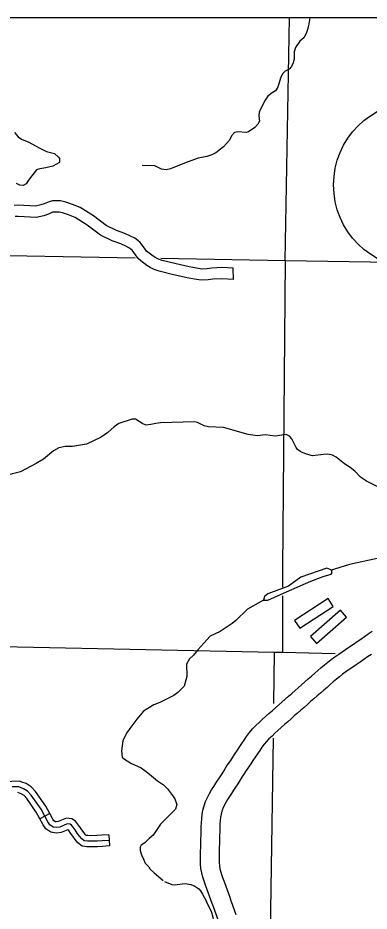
# Model space of a CAD drawing. Extents: x 0 to 3171, y 0 to 2059.
# Drawn here: x 1793.5 to 1872.3, y 1054.2 to 1254.6 of the extents above; entities that cross this region are included whole.
import ezdxf

# ---------------------------------------------------------------- set-up
doc = ezdxf.new("R2010")
doc.units = 0
for name, color, linetype in [('Default', 7, 'Continuous'), ('Level 10', 7, 'Continuous'), ('Level 35', 7, 'Continuous'), ('Level 4', 7, 'Continuous'), ('Level 45', 7, 'Continuous'), ('Level 46', 7, 'Continuous'), ('Level 5', 7, 'Continuous'), ('Level 57', 7, 'Continuous')]:
    doc.layers.add(name, color=color, linetype=linetype)

msp = doc.modelspace()

# ---------------------------------------------------------------- linework, layer by layer
at = {"layer": 'Default'}
msp.add_line((2119.81, 1254.61), (1029.42, 1254.61), dxfattribs=at)
msp.add_lwpolyline([(2119.81, 1254.61), (1029.42, 1254.61), (1029.42, 254.41), (2119.81, 254.41)], close=True, dxfattribs=at)
msp.add_lwpolyline([(2119.81, 1254.61), (1029.42, 1254.61), (1029.42, 254.41), (2119.81, 254.41)], close=True, dxfattribs=at)
msp.add_lwpolyline([(2119.81, 1254.61), (1029.42, 1254.61), (1029.42, 254.41), (2119.81, 254.41)], close=True, dxfattribs=at)
msp.add_circle((1883.03, 1217.12), 18.73, dxfattribs=at)
msp.add_circle((1883.03, 1217.12), 18.73, dxfattribs=at)
at = {"layer": 'Level 10'}
for points in [[(1837.28, 1055.39), (1837.09, 1055.93), (1836.79, 1056.75), (1836.5, 1057.56), (1836.2, 1058.38), (1835.89, 1059.21), (1835.6, 1060.05), (1835.3, 1060.91), (1835.01, 1061.82), (1834.76, 1062.8), (1834.57, 1063.82), (1834.47, 1064.85), (1834.45, 1065.84), (1834.45, 1066.79), (1834.48, 1067.7), (1834.51, 1068.6), (1834.54, 1069.49), (1834.56, 1070.37), (1834.58, 1071.28), (1834.6, 1072.2), (1834.63, 1073.11), (1834.67, 1074.01), (1834.73, 1074.92), (1834.84, 1075.88), (1835.02, 1076.86), (1835.27, 1077.84), (1835.61, 1078.81), (1836.02, 1079.74), (1836.47, 1080.61), (1836.95, 1081.44), (1837.43, 1082.19), (1837.9, 1082.91), (1838.37, 1083.63), (1838.84, 1084.33), (1839.3, 1085.03), (1839.75, 1085.74), (1840.24, 1086.57), (1840.77, 1087.32), (1841.25, 1088.05), (1841.74, 1088.79), (1842.24, 1089.55), (1842.73, 1090.31), (1843.25, 1091.12), (1843.76, 1091.83), (1844.25, 1092.58), (1844.81, 1093.42), (1845.45, 1094.28), (1846.15, 1095.09), (1846.9, 1095.87), (1847.6, 1096.51), (1848.27, 1097.19), (1849.06, 1097.89), (1849.8, 1098.53), (1850.53, 1099.18), (1851.26, 1099.83), (1851.99, 1100.47), (1852.73, 1101.13), (1853.47, 1101.78), (1854.2, 1102.42), (1854.94, 1103.05), (1855.66, 1103.69), (1856.39, 1104.34), (1857.13, 1105), (1857.88, 1105.65), (1858.63, 1106.31), (1859.38, 1106.95), (1860.11, 1107.57), (1860.79, 1108.17), (1861.48, 1108.8), (1862.27, 1109.46), (1863.02, 1110.07), (1863.79, 1110.68), (1864.62, 1111.29), (1865.49, 1111.9), (1866.23, 1112.39), (1866.96, 1112.93), (1867.95, 1113.58), (1868.78, 1114.14), (1869.6, 1114.69), (1870.4, 1115.24), (1871.23, 1115.82), (1872.08, 1116.4), (1872.97, 1117.02)], [(1872.77, 1111.81), (1871.93, 1111.24), (1871.1, 1110.68), (1870.26, 1110.11), (1869.35, 1109.51), (1868.61, 1108.96), (1867.82, 1108.45), (1867.05, 1107.91), (1866.32, 1107.37), (1865.63, 1106.82), (1864.92, 1106.24), (1864.22, 1105.67), (1863.57, 1105.06), (1862.83, 1104.42), (1862.09, 1103.79), (1861.35, 1103.15), (1860.62, 1102.52), (1859.89, 1101.87), (1859.16, 1101.23), (1858.42, 1100.57), (1857.68, 1099.92), (1856.94, 1099.27), (1856.21, 1098.64), (1855.48, 1098), (1854.76, 1097.36), (1854.02, 1096.71), (1853.28, 1096.06), (1852.55, 1095.4), (1851.82, 1094.77), (1851.15, 1094.17), (1850.5, 1093.51), (1849.81, 1092.88), (1849.23, 1092.28), (1848.71, 1091.67), (1848.21, 1091.01), (1847.73, 1090.29), (1847.21, 1089.48), (1846.7, 1088.77), (1846.23, 1088.05), (1845.73, 1087.28), (1845.23, 1086.51), (1844.73, 1085.75), (1844.21, 1084.98), (1843.75, 1084.31), (1843.3, 1083.56), (1842.8, 1082.77), (1842.31, 1082.03), (1841.84, 1081.33), (1841.39, 1080.64), (1840.94, 1079.94), (1840.51, 1079.27), (1840.12, 1078.61), (1839.78, 1077.94), (1839.49, 1077.28), (1839.26, 1076.63), (1839.09, 1075.96), (1838.96, 1075.27), (1838.88, 1074.55), (1838.83, 1073.78), (1838.79, 1072.94), (1838.76, 1072.08), (1838.74, 1071.19), (1838.73, 1070.29), (1838.71, 1069.38), (1838.68, 1068.46), (1838.64, 1067.57), (1838.62, 1066.71), (1838.61, 1065.89), (1838.63, 1065.11), (1838.7, 1064.4), (1838.83, 1063.69), (1839.02, 1062.98), (1839.26, 1062.22), (1839.53, 1061.43), (1839.82, 1060.62), (1840.11, 1059.81), (1840.41, 1058.99), (1840.71, 1058.16), (1841.01, 1057.35), (1841.29, 1056.54), (1841.36, 1056.37)], [(1841.36, 1056.37), (1842.4, 1053.46)], [(1838.48, 1052.04), (1837.28, 1055.39)]]:
    msp.add_lwpolyline(points, dxfattribs=at)
at = {"layer": 'Level 35'}
for points in [[(1858.96, 1254.61), (1858.91, 1254.14), (1858.65, 1252.8), (1858.47, 1252), (1858.15, 1251.09), (1857.6, 1250.16), (1856.76, 1249.37), (1855.73, 1247.94), (1855.49, 1246.96), (1855.43, 1245.36), (1855.27, 1244.49), (1854.89, 1243.73), (1854.31, 1243.13), (1853.43, 1242.67), (1852.84, 1242.07), (1852.38, 1241.1), (1851.79, 1239.04), (1851.28, 1238.22), (1850.56, 1237.8), (1849.59, 1237.08), (1848.94, 1236.16), (1847.59, 1233.51), (1847.52, 1232.58), (1847.67, 1231.45), (1847.33, 1230.79), (1846.68, 1230.01), (1845.26, 1229.03), (1844.71, 1228.86), (1842.86, 1229.07), (1842.06, 1228.88), (1841.43, 1228.12), (1840.94, 1227.14)], [(1792.75, 1228.93), (1793.58, 1227.92), (1794.3, 1227.38), (1795.98, 1226.72), (1798.27, 1225.44), (1799.94, 1224.65), (1801.71, 1224.15), (1802.6, 1223.37), (1802.83, 1223.06), (1802.87, 1222.14), (1802.21, 1221.82), (1801.37, 1221.37), (1799.79, 1220.98), (1798.42, 1220.77), (1797.71, 1220.49), (1796.62, 1219.2), (1795.89, 1218.22), (1795.36, 1217.38), (1794.71, 1217.02), (1793.94, 1217.08), (1793.24, 1217.49)], [(1840.94, 1227.14), (1839.6, 1225.67), (1837.89, 1224.35), (1837.01, 1223.87), (1835.9, 1223.54), (1833.96, 1223.12), (1830.85, 1222.01), (1827.75, 1220.77), (1826.74, 1220.54), (1825.71, 1220.65), (1824.2, 1221.4), (1821.38, 1221.48)], [(1874.22, 1149.41), (1871.71, 1150.67), (1870.34, 1151.57), (1869.03, 1152.95), (1868.03, 1153.78), (1866.77, 1154.6), (1864.89, 1156.06), (1864.05, 1156.5), (1862.95, 1156.72), (1862.05, 1156.69), (1859.54, 1156.39), (1858.23, 1156.71), (1856.99, 1157.25), (1856.22, 1157.77), (1855.9, 1158.24), (1854.96, 1160.18), (1854.42, 1160.8), (1853.66, 1161.13), (1851.18, 1160.78), (1848.93, 1161.06), (1847.25, 1160.88), (1845.15, 1161.18), (1839.6, 1162.69), (1836.23, 1162.9), (1835.26, 1163.11), (1833.8, 1163.83), (1833.12, 1163.97), (1825.47, 1163.74), (1824.42, 1163.65), (1823.36, 1163.37), (1822.26, 1163.27), (1821.54, 1163.54), (1819.9, 1164.56), (1819.11, 1164.62), (1816.14, 1163.63), (1815.07, 1162.87), (1813.72, 1161.56), (1812.22, 1160.56), (1808.92, 1159), (1805.79, 1158.47), (1804.14, 1158.48), (1802.73, 1158.14), (1801.49, 1157.48), (1799.23, 1155.6), (1797.61, 1154.61), (1794.07, 1152.75), (1790.3, 1151.8)], [(1886, 1137.1), (1885.54, 1135.63), (1884.77, 1134.54), (1884.14, 1134.24), (1883.15, 1134.02), (1881.53, 1133.64), (1879.13, 1133.38), (1876.7, 1133.5), (1874.07, 1133.33), (1867.89, 1132), (1864.51, 1130.97), (1863.81, 1130.68)], [(1863.81, 1130.68), (1863.56, 1130.83), (1862.82, 1131.17), (1856.99, 1129.11), (1854.21, 1127.16), (1849.57, 1125.4), (1848.83, 1124.78), (1848.56, 1124.02), (1849, 1123.98), (1849.53, 1124.01), (1851.05, 1124.64), (1854.94, 1126.38), (1859.23, 1128.24), (1862, 1129.26), (1863.75, 1129.81), (1864.02, 1130.17), (1863.81, 1130.68)], [(1848.56, 1124.02), (1844.98, 1121.96), (1842.41, 1119.44), (1841.59, 1118.76), (1838.84, 1116.98), (1836.6, 1115.91), (1835.19, 1114.37), (1833.9, 1112.83), (1832.92, 1111.63), (1832.02, 1110.81), (1831.33, 1109.61), (1831.38, 1106.83), (1830.78, 1104.69), (1829.41, 1103.3), (1828.46, 1102.59), (1827.02, 1101.87), (1825.38, 1101.03), (1824.03, 1100.48), (1821.65, 1099.08), (1820.18, 1097.26), (1818.85, 1095.51), (1817.9, 1094.18), (1817.07, 1092.4), (1816.77, 1090.17), (1816.9, 1088.76), (1817.41, 1088.28), (1818.96, 1087.34), (1821.18, 1086.4), (1822.28, 1085.55), (1823.45, 1084.56), (1824.81, 1083.48), (1826.19, 1082.55), (1827.09, 1081.63), (1827.94, 1080.45), (1828.67, 1079.38), (1829.19, 1078.13), (1828.89, 1077.06), (1825.49, 1073.71), (1823.85, 1071.26)], [(1823.85, 1071.26), (1822.98, 1070.48), (1822.08, 1069.59), (1821.51, 1069.23), (1821.14, 1069.05), (1820.9, 1068.57), (1820.9, 1067.85), (1821.24, 1066.82), (1821.69, 1065.87), (1822.07, 1064.98), (1822.86, 1064.15), (1823.21, 1063.61), (1824.04, 1062.85), (1826.12, 1061.09)], [(1826.37, 1060.9), (1828.05, 1060.19), (1828.71, 1060.13), (1830.34, 1060.36)], [(1830.34, 1060.36), (1831.06, 1060.4), (1832.29, 1060.19), (1833.16, 1059.85), (1834.12, 1059.22), (1834.43, 1058.77), (1834.94, 1058.03), (1835.77, 1056.4)], [(1838.83, 1047.9), (1837.72, 1050.12), (1837.33, 1052.81), (1836.91, 1054.12), (1836.3, 1055.25), (1835.77, 1056.4)]]:
    msp.add_lwpolyline(points, dxfattribs=at)
at = {"layer": 'Level 4'}
msp.add_lwpolyline([(1864.65, 1111.96), (1852.82, 1112.23), (1851.01, 1112.27), (1764.6, 1114.02), (1763.26, 1114.05), (1694.78, 1115.49)], dxfattribs=at)
at = {"layer": 'Level 45'}
for p, q in [((1800.66, 1076.11), (1798.46, 1074.93)), ((1813.92, 1071.34), (1814.07, 1068.84))]:
    msp.add_line(p, q, dxfattribs=at)
for points in [[(1794.4, 1083.18), (1793.9, 1083.37), (1792.14, 1083.32), (1789.09, 1082.87), (1785.27, 1081.96), (1785.05, 1081.91)], [(1800.66, 1076.11), (1799.78, 1077.75), (1797.5, 1081.05), (1796.49, 1082.11), (1795.34, 1082.82), (1794.4, 1083.18)], [(1814, 1070.09), (1812.4, 1069.99), (1811.3, 1069.92), (1809.84, 1069.89), (1809.1, 1069.92), (1808.38, 1070.02), (1807.82, 1070.42), (1807.36, 1071.02), (1806.84, 1071.74), (1806.33, 1072.45), (1805.91, 1073.04), (1805.56, 1073.47), (1805.2, 1073.71), (1804.6, 1073.78), (1802.9, 1073.09), (1802.12, 1072.97), (1801.43, 1073.09), (1800.7, 1073.61), (1800.26, 1074.22), (1798.71, 1077.1), (1796.52, 1080.26), (1795.7, 1081.13), (1794.79, 1081.69), (1793.69, 1082.11), (1792.24, 1082.08)], [(1798.46, 1074.93), (1797.65, 1076.45), (1795.55, 1079.47), (1794.9, 1080.16), (1794.24, 1080.56), (1793.51, 1080.84)], [(1807.37, 1073.15), (1807.35, 1073.18), (1806.91, 1073.8), (1806.4, 1074.41), (1805.64, 1074.92), (1804.43, 1075.06), (1802.56, 1074.3), (1802.13, 1074.24), (1801.92, 1074.27), (1801.59, 1074.51), (1801.32, 1074.89), (1800.66, 1076.11)], [(1805.33, 1071.69), (1805.31, 1071.73), (1804.92, 1072.28), (1804.75, 1072.49), (1803.23, 1071.88), (1802.11, 1071.7), (1800.93, 1071.91), (1799.8, 1072.72), (1799.19, 1073.56), (1798.46, 1074.93)], [(1813.92, 1071.34), (1812.32, 1071.24), (1811.24, 1071.17), (1809.86, 1071.14), (1809.21, 1071.17), (1808.86, 1071.21), (1808.7, 1071.33), (1808.37, 1071.77), (1807.85, 1072.47), (1807.37, 1073.15)], [(1814.07, 1068.84), (1812.47, 1068.74), (1811.35, 1068.67), (1809.83, 1068.64), (1808.99, 1068.67), (1807.91, 1068.82), (1806.94, 1069.52), (1806.36, 1070.27), (1805.82, 1071.01), (1805.33, 1071.69)]]:
    msp.add_lwpolyline(points, dxfattribs=at)
at = {"layer": 'Level 46'}
for points in [[(1841.87, 1195.95), (1841.81, 1198.46), (1839.22, 1198.58), (1837.02, 1198.49), (1835.94, 1198.33), (1834.75, 1198.26), (1833.56, 1198.46), (1831.94, 1198.74), (1828.98, 1199.41), (1825.89, 1200.17), (1825.07, 1200.46), (1824.41, 1200.79), (1823.85, 1201.14), (1822.67, 1202.06), (1822.38, 1202.31), (1821.91, 1202.97), (1820.96, 1204.21), (1820.41, 1204.67), (1819.72, 1205.16), (1818.8, 1205.66), (1817.53, 1206.23), (1815.64, 1206.9), (1813.33, 1208.01), (1810.48, 1210.19), (1807.5, 1212.09), (1805.74, 1212.77), (1804.24, 1213.29), (1803.08, 1213.56), (1801.25, 1213.55), (1800.5, 1213.38), (1799.44, 1212.9), (1798.69, 1212.64), (1797.43, 1212.38), (1793.55, 1212.56), (1792.68, 1212.52)], [(1841.87, 1195.95), (1839.21, 1196.08), (1837.26, 1196), (1836.19, 1195.84), (1834.61, 1195.75), (1833.14, 1195.99), (1831.45, 1196.29), (1828.41, 1196.98), (1825.16, 1197.77), (1824.09, 1198.16), (1823.19, 1198.61), (1822.42, 1199.09), (1821.08, 1200.12), (1820.51, 1200.62), (1819.9, 1201.48), (1819.13, 1202.48), (1818.87, 1202.7), (1818.39, 1203.04), (1817.69, 1203.42), (1816.6, 1203.9), (1814.68, 1204.59), (1812.02, 1205.87), (1809.05, 1208.14), (1806.37, 1209.85), (1804.89, 1210.42), (1803.54, 1210.88), (1802.79, 1211.06), (1801.53, 1211.05), (1801.3, 1211), (1800.38, 1210.58), (1799.36, 1210.22), (1797.63, 1209.86), (1793.56, 1210.06), (1792.87, 1210.02)]]:
    msp.add_lwpolyline(points, dxfattribs=at)
at = {"layer": 'Level 5'}
for points in [[(1853.41, 1200.18), (1854.42, 1254.61)], [(1779.31, 1201.55), (1819.78, 1200.8)], [(1825.54, 1200.69), (1853.41, 1200.18)], [(1853.41, 1200.18), (1852.84, 1131.05), (1852.83, 1126.92)], [(1853.41, 1200.18), (1901.24, 1199.47)], [(1852.83, 1124.96), (1852.82, 1112.23)], [(1851.01, 1112.27), (1850.84, 1100.77)], [(1850.72, 1093.01), (1849.94, 1040.03)]]:
    msp.add_lwpolyline(points, dxfattribs=at)
at = {"layer": 'Level 57'}
for p, q in [((1863.06, 1124.33), (1855.56, 1119.44)), ((1864.2, 1122.59), (1863.06, 1124.33)), ((1856.7, 1117.69), (1864.2, 1122.59)), ((1865.86, 1121.75), (1859.12, 1115.86)), ((1867.23, 1120.18), (1865.86, 1121.75)), ((1855.56, 1119.44), (1856.7, 1117.69)), ((1860.49, 1114.29), (1867.23, 1120.18)), ((1859.12, 1115.86), (1860.49, 1114.29))]:
    msp.add_line(p, q, dxfattribs=at)

doc.saveas('drawing.dxf')
